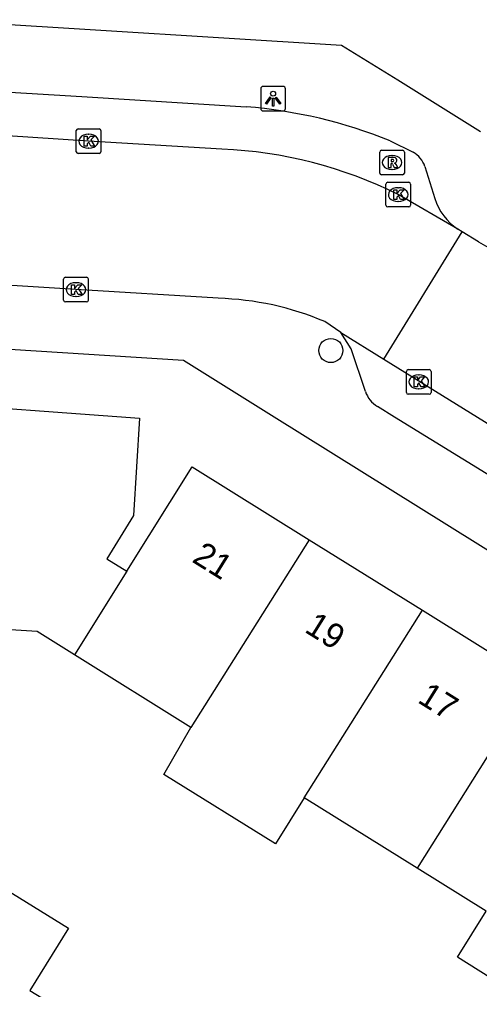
# Model space of a CAD drawing. Extents: x 160107 to 160928, y 382056 to 382918.
# Drawn here: x 160581.87 to 160600.53, y 382476.79 to 382516.13 of the extents above; entities that cross this region are included whole.
import ezdxf

# ---------------------------------------------------------------- set-up
doc = ezdxf.new("R2010")
doc.units = 0
for name, color, linetype in [('IMGEO_Boom', 7, 'Continuous'), ('IMGEO_Kolk', 7, 'Continuous'), ('IMGEO_Lichtpunt', 7, 'Continuous'), ('IMGEO_Pand', 7, 'Continuous'), ('IMGEO_Pand_nummerreeks', 7, 'Continuous'), ('IMGEO_Rijbaan_lokaal_open', 7, 'Continuous'), ('IMGEO_Rioolput', 7, 'Continuous'), ('IMGEO_Voetpad_open', 7, 'Continuous')]:
    doc.layers.add(name, color=color, linetype=linetype)

msp = doc.modelspace()

# ---------------------------------------------------------------- linework, layer by layer
at = {"layer": 'IMGEO_Boom'}
msp.add_circle((160594.499, 382502.7), 0.489, dxfattribs=at)
at = {"layer": 'IMGEO_Kolk'}
for p, q in [((160584.177, 382510.763), (160584.177, 382511.615)), ((160584.252, 382511.689), (160585.104, 382511.689)), ((160584.665, 382511.469), (160584.69, 382511.469)), ((160585.178, 382511.615), (160585.178, 382510.763)), ((160585.104, 382510.689), (160584.252, 382510.689)), ((160584.688, 382510.909), (160584.663, 382510.909)), ((160596.731, 382508.596), (160596.731, 382509.448)), ((160596.806, 382509.522), (160597.658, 382509.522)), ((160597.732, 382509.448), (160597.732, 382508.596)), ((160597.219, 382509.302), (160597.244, 382509.302)), ((160597.242, 382508.742), (160597.217, 382508.742)), ((160597.658, 382508.522), (160596.806, 382508.522)), ((160583.665, 382504.744), (160583.665, 382505.596)), ((160583.74, 382505.67), (160584.592, 382505.67)), ((160584.666, 382505.596), (160584.666, 382504.744)), ((160584.153, 382505.45), (160584.178, 382505.45)), ((160584.176, 382504.89), (160584.151, 382504.89)), ((160584.592, 382504.67), (160583.74, 382504.67)), ((160597.563, 382501.002), (160597.563, 382501.854)), ((160597.638, 382501.928), (160598.49, 382501.928)), ((160598.051, 382501.708), (160598.076, 382501.708)), ((160598.564, 382501.854), (160598.564, 382501.002)), ((160598.49, 382500.928), (160597.638, 382500.928)), ((160598.074, 382501.148), (160598.049, 382501.148))]:
    msp.add_line(p, q, dxfattribs=at)
for points in [[(160584.177, 382510.763), (160584.177, 382511.615)], [(160584.252, 382511.689), (160585.104, 382511.689)], [(160584.498, 382511.389), (160584.621, 382511.389), (160584.621, 382511.238), (160584.751, 382511.389), (160584.915, 382511.389), (160584.769, 382511.238), (160584.922, 382510.989), (160584.77, 382510.989), (160584.685, 382511.153), (160584.621, 382511.086), (160584.621, 382510.989), (160584.498, 382510.989), (160584.498, 382511.389)], [(160585.178, 382511.615), (160585.178, 382510.763)], [(160585.104, 382510.689), (160584.252, 382510.689)], [(160596.731, 382508.596), (160596.731, 382509.448)], [(160596.806, 382509.522), (160597.658, 382509.522)], [(160597.732, 382509.448), (160597.732, 382508.596)], [(160597.052, 382509.222), (160597.175, 382509.222), (160597.175, 382509.071), (160597.305, 382509.222), (160597.469, 382509.222), (160597.323, 382509.071), (160597.476, 382508.822), (160597.324, 382508.822), (160597.239, 382508.986), (160597.175, 382508.919), (160597.175, 382508.822), (160597.052, 382508.822), (160597.052, 382509.222)], [(160597.658, 382508.522), (160596.806, 382508.522)], [(160583.665, 382504.744), (160583.665, 382505.596)], [(160583.74, 382505.67), (160584.592, 382505.67)], [(160584.666, 382505.596), (160584.666, 382504.744)], [(160583.986, 382505.37), (160584.109, 382505.37), (160584.109, 382505.219), (160584.239, 382505.37), (160584.403, 382505.37), (160584.257, 382505.219), (160584.41, 382504.97), (160584.258, 382504.97), (160584.173, 382505.134), (160584.109, 382505.067), (160584.109, 382504.97), (160583.986, 382504.97), (160583.986, 382505.37)], [(160584.592, 382504.67), (160583.74, 382504.67)], [(160597.563, 382501.002), (160597.563, 382501.854)], [(160597.638, 382501.928), (160598.49, 382501.928)], [(160597.884, 382501.628), (160598.007, 382501.628), (160598.007, 382501.477), (160598.137, 382501.628), (160598.301, 382501.628), (160598.155, 382501.477), (160598.308, 382501.228), (160598.156, 382501.228), (160598.071, 382501.392), (160598.007, 382501.325), (160598.007, 382501.228), (160597.884, 382501.228), (160597.884, 382501.628)], [(160598.564, 382501.854), (160598.564, 382501.002)], [(160598.49, 382500.928), (160597.638, 382500.928)]]:
    msp.add_lwpolyline(points, dxfattribs=at)
for centre, start, end in [((160584.254, 382511.613), 91.552, 178.448), ((160584.254, 382511.613), 91.552, 178.448), ((160585.102, 382511.613), 1.552, 88.448), ((160585.102, 382511.613), 1.552, 88.448), ((160584.254, 382510.765), 181.552, 268.448), ((160584.254, 382510.765), 181.552, 268.448), ((160585.102, 382510.765), 271.552, 358.448), ((160585.102, 382510.765), 271.552, 358.448), ((160596.808, 382509.446), 91.552, 178.448), ((160596.808, 382509.446), 91.552, 178.448), ((160597.656, 382509.446), 1.552, 88.448), ((160597.656, 382509.446), 1.552, 88.448), ((160596.808, 382508.598), 181.552, 268.448), ((160596.808, 382508.598), 181.552, 268.448), ((160597.656, 382508.598), 271.552, 358.448), ((160597.656, 382508.598), 271.552, 358.448), ((160583.742, 382505.594), 91.552, 178.448), ((160583.742, 382505.594), 91.552, 178.448), ((160584.59, 382505.594), 1.552, 88.448), ((160584.59, 382505.594), 1.552, 88.448), ((160583.742, 382504.746), 181.552, 268.448), ((160583.742, 382504.746), 181.552, 268.448), ((160584.59, 382504.746), 271.552, 358.448), ((160584.59, 382504.746), 271.552, 358.448), ((160597.64, 382501.852), 91.552, 178.448), ((160597.64, 382501.852), 91.552, 178.448), ((160598.488, 382501.852), 1.552, 88.448), ((160598.488, 382501.852), 1.552, 88.448), ((160597.64, 382501.004), 181.552, 268.448), ((160597.64, 382501.004), 181.552, 268.448), ((160598.488, 382501.004), 271.552, 358.448), ((160598.488, 382501.004), 271.552, 358.448)]:
    msp.add_arc(centre, 0.0765, start, end, dxfattribs=at)
for centre, major_axis, ratio, start_param, end_param in [((160584.664, 382511.189), (-0.387, 0.002), 0.722429, 4.712389, 7.853982), ((160584.689, 382511.189), (-0.39, 0.002), 0.717154, 1.570796, 4.712389), ((160597.218, 382509.022), (-0.387, 0.002), 0.722429, 4.712389, 7.853982), ((160597.243, 382509.022), (-0.39, 0.002), 0.717154, 1.570796, 4.712389), ((160584.152, 382505.17), (-0.387, 0.002), 0.722429, 4.712389, 7.853982), ((160584.177, 382505.17), (-0.39, 0.002), 0.717154, 1.570796, 4.712389), ((160598.05, 382501.428), (-0.387, 0.002), 0.722429, 4.712389, 7.853982), ((160598.075, 382501.428), (-0.39, 0.002), 0.717154, 1.570796, 4.712389)]:
    msp.add_ellipse(centre, major_axis=major_axis, ratio=ratio, start_param=start_param, end_param=end_param, dxfattribs=at)
at = {"layer": 'IMGEO_Lichtpunt'}
for p, q in [((160592.561, 382513.411), (160591.753, 382513.411)), ((160592.561, 382513.411), (160591.753, 382513.411)), ((160591.659, 382513.316), (160591.659, 382512.509)), ((160591.659, 382513.316), (160591.659, 382512.509)), ((160592.655, 382512.509), (160592.655, 382513.316)), ((160592.655, 382512.509), (160592.655, 382513.316)), ((160591.753, 382512.415), (160592.561, 382512.415)), ((160591.753, 382512.415), (160592.561, 382512.415))]:
    msp.add_line(p, q, dxfattribs=at)
for points in [[(160592.033, 382512.98), (160592.072, 382512.952), (160591.884, 382512.69), (160591.846, 382512.717), (160592.033, 382512.98)], [(160592.245, 382512.952), (160592.283, 382512.979), (160592.47, 382512.717), (160592.431, 382512.689), (160592.245, 382512.952)], [(160592.135, 382512.932), (160592.182, 382512.932), (160592.182, 382512.61), (160592.135, 382512.61), (160592.135, 382512.932)]]:
    msp.add_lwpolyline(points, dxfattribs=at)
msp.add_circle((160592.158, 382513.114), 0.0994, dxfattribs=at)
for centre, start, end in [((160591.753, 382513.316), 90, 180), ((160591.753, 382513.316), 90, 180), ((160592.561, 382513.316), 0, 90), ((160592.561, 382513.316), 0, 90), ((160591.753, 382512.509), 180, 270), ((160591.753, 382512.509), 180, 270), ((160592.561, 382512.509), 270, 0), ((160592.561, 382512.509), 270, 360)]:
    msp.add_arc(centre, 0.0946, start, end, dxfattribs=at)
at = {"layer": 'IMGEO_Pand'}
for points in [[(160577.524, 382500.628), (160586.735, 382499.959), (160586.491, 382496.007), (160585.413, 382494.257), (160586.226, 382493.751)], [(160586.226, 382493.751), (160588.875, 382497.989), (160593.626, 382495.029)], [(160593.626, 382495.029), (160588.829, 382487.421)], [(160593.626, 382495.029), (160598.215, 382492.17)], [(160586.226, 382493.751), (160584.107, 382490.363)], [(160593.415, 382484.564), (160598.215, 382492.17)], [(160598.215, 382492.17), (160602.787, 382489.321)], [(160584.107, 382490.363), (160582.586, 382491.311), (160576.931, 382491.66)], [(160588.829, 382487.421), (160584.107, 382490.363)], [(160602.787, 382489.321), (160598.001, 382481.707)], [(160593.415, 382484.564), (160592.261, 382482.704), (160587.732, 382485.514), (160588.829, 382487.421)], [(160598.001, 382481.707), (160593.415, 382484.564)], [(160602.593, 382478.845), (160601.419, 382476.979), (160599.628, 382478.096), (160600.793, 382479.967), (160598.001, 382481.707)], [(160581.31, 382480.86), (160583.86, 382479.28), (160582.3, 382476.746), (160583.89, 382475.782)]]:
    msp.add_lwpolyline(points, dxfattribs=at)
at = {"layer": 'IMGEO_Rijbaan_lokaal_open'}
for points in [[(160590.083, 382510.861), (160584.675, 382511.189), (160577.894, 382511.634)], [(160599.648, 382507.623), (160597.228, 382509.023)], [(160596.654, 382502.346), (160599.823, 382507.515)], [(160599.823, 382507.515), (160599.648, 382507.623)], [(160600.492, 382507.103), (160599.823, 382507.515)], [(160589.932, 382504.817), (160584.166, 382505.171), (160566.433, 382506.284), (160565.784, 382506.322), (160563.153, 382506.477)], [(160594.901, 382503.432), (160594.261, 382503.871)], [(160594.901, 382503.432), (160596.654, 382502.346)], [(160596.654, 382502.346), (160600.442, 382500), (160610.528, 382493.753)]]:
    msp.add_lwpolyline(points, dxfattribs=at)
for centre, radius, start, end in [((160589.397, 382493.389), 17.486, 63.3952, 87.7525), ((160603.161, 382511.368), 5.031, 237.9686, 314.2761), ((160589.597, 382492.908), 11.914, 66.9559, 88.3904)]:
    msp.add_arc(centre, radius, start, end, dxfattribs=at)
at = {"layer": 'IMGEO_Rioolput'}
for p, q in [((160596.481, 382509.897), (160596.481, 382510.749)), ((160596.556, 382510.823), (160597.408, 382510.823)), ((160596.969, 382510.603), (160596.994, 382510.603)), ((160597.482, 382510.749), (160597.482, 382509.897)), ((160597.408, 382509.823), (160596.556, 382509.823)), ((160596.992, 382510.043), (160596.967, 382510.043))]:
    msp.add_line(p, q, dxfattribs=at)
for points in [[(160596.481, 382509.897), (160596.481, 382510.749)], [(160596.556, 382510.823), (160597.408, 382510.823)], [(160597.482, 382510.749), (160597.482, 382509.897)], [(160597.07, 382510.521), (160596.818, 382510.523), (160596.818, 382510.123)], [(160596.818, 382510.123), (160596.942, 382510.123), (160596.942, 382510.285), (160596.953, 382510.285)], [(160596.996, 382510.442), (160596.942, 382510.442), (160596.942, 382510.361)], [(160596.942, 382510.361), (160596.994, 382510.361)], [(160597, 382510.256), (160597.071, 382510.123), (160597.211, 382510.123), (160597.146, 382510.249)], [(160597.408, 382509.823), (160596.556, 382509.823)]]:
    msp.add_lwpolyline(points, dxfattribs=at)
for centre, radius, start, end in [((160596.558, 382510.747), 0.0765, 91.552, 178.448), ((160596.558, 382510.747), 0.0765, 91.552, 178.448), ((160597.406, 382510.747), 0.0765, 1.552, 88.448), ((160597.406, 382510.747), 0.0765, 1.552, 88.448), ((160596.952, 382510.232), 0.0533, 26.0293, 88.6989), ((160596.978, 382510.55), 0.19, 274.7715, 282.9687), ((160597.002, 382510.346), 0.0964, 77.0061, 93.1865), ((160597.016, 382510.403), 0.0378, 276.6634, 79.6772), ((160597.069, 382510.411), 0.109, 350.3612, 89.416), ((160597.067, 382510.411), 0.112, 277.5842, 350.9817), ((160597.051, 382510.196), 0.108, 29.5134, 73.7905), ((160596.558, 382509.899), 0.0765, 181.552, 268.448), ((160596.558, 382509.899), 0.0765, 181.552, 268.448), ((160597.406, 382509.899), 0.0765, 271.552, 358.448), ((160597.406, 382509.899), 0.0765, 271.552, 358.448)]:
    msp.add_arc(centre, radius, start, end, dxfattribs=at)
for centre, major_axis, ratio, start_param, end_param in [((160596.968, 382510.323), (-0.387, 0.002), 0.722429, 4.712389, 7.853982), ((160596.993, 382510.323), (-0.39, 0.002), 0.717154, 1.570796, 4.712389)]:
    msp.add_ellipse(centre, major_axis=major_axis, ratio=ratio, start_param=start_param, end_param=end_param, dxfattribs=at)
at = {"layer": 'IMGEO_Voetpad_open'}
for points in [[(160580.178, 382516.126), (160580.171, 382515.999), (160594.93, 382515.078), (160597.213, 382513.675), (160600.569, 382511.579)], [(160581.023, 382513.196), (160584.396, 382512.995), (160591.066, 382512.584)], [(160596.902, 382511.203), (160597.835, 382510.747)], [(160598.316, 382510.166), (160598.722, 382508.867)], [(160636.83, 382472.17), (160592.202, 382500), (160588.519, 382502.294), (160565.683, 382503.748)], [(160595.9, 382501.04), (160595.329, 382502.769), (160594.901, 382503.432)], [(160612.761, 382490.359), (160597.08, 382500), (160596.387, 382500.426)]]:
    msp.add_lwpolyline(points, dxfattribs=at)
for centre, radius, start, end in [((160589.484, 382492.877), 19.77, 67.9628, 85.4106), ((160597.269, 382509.789), 1.112, 19.8013, 59.4403), ((160600.885, 382509.511), 2.257, 196.5676, 236.7584), ((160596.983, 382501.399), 1.141, 198.327, 238.5131)]:
    msp.add_arc(centre, radius, start, end, dxfattribs=at)

# ---------------------------------------------------------------- texts
at = {"layer": 'IMGEO_Pand_nummerreeks'}
for s, p in [('21', (160588.827, 382494.155)), ('19', (160593.39, 382491.312)), ('17', (160597.973, 382488.457))]:
    msp.add_text(s, height=1, rotation=328.0749, dxfattribs=at).set_placement(p)

doc.saveas('drawing.dxf')
